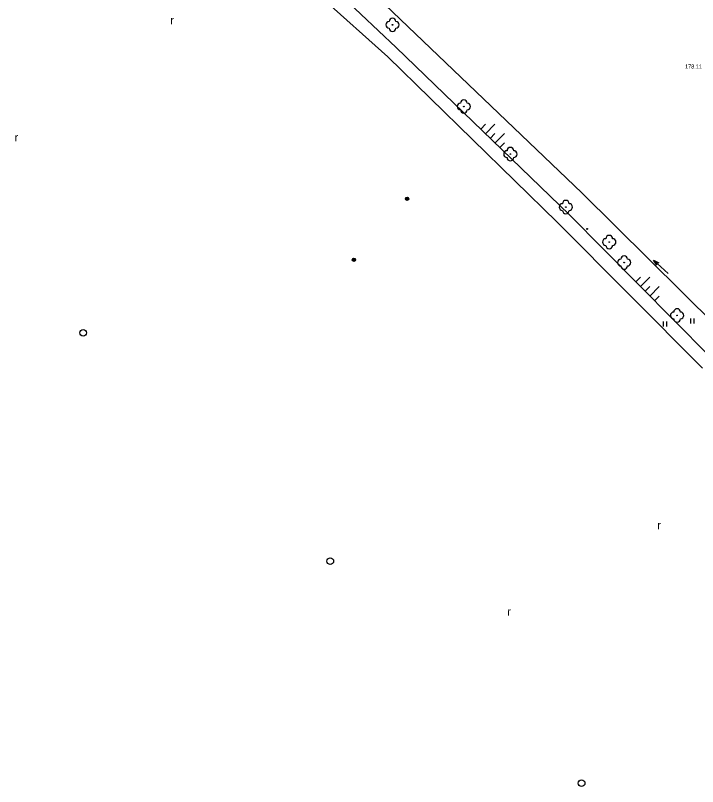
# Model space of a CAD drawing. Extents: x -539515 to -538098, y -1182060 to -1180157.
# Drawn here: x -539074.6 to -538972.2, y -1181525.2 to -1181409.6 of the extents above; entities that cross this region are included whole.
import ezdxf

# ---------------------------------------------------------------- set-up
doc = ezdxf.new("R2010")
doc.units = 0
for name, color, linetype in [('Vrstva 22', 7, 'Continuous'), ('Vrstva 23', 7, 'Continuous'), ('Vrstva 25', 7, 'Continuous'), ('Vrstva 27', 7, 'Continuous'), ('Vrstva 29', 7, 'Continuous'), ('Vrstva 36', 7, 'Continuous'), ('Vrstva 45', 7, 'Continuous'), ('Vrstva 52', 7, 'Continuous')]:
    doc.layers.add(name, color=color, linetype=linetype)

msp = doc.modelspace()

# ---------------------------------------------------------------- linework, layer by layer
at = {"layer": 'Vrstva 22'}
for centre in [(-539018, -1181411.02), (-539007.31, -1181423.28), (-539000.33, -1181430.4), (-538992.01, -1181438.34), (-538985.49, -1181443.59), (-538983.26, -1181446.68), (-538975.32, -1181454.59)]:
    msp.add_circle(centre, 0.05, dxfattribs=at)
for centre, start, end in [((-539018, -1181410.52), 0, 180), ((-539018.5, -1181411.02), 90, 270), ((-539017.5, -1181411.02), 270, 90), ((-539018, -1181411.52), 180, 0), ((-539007.81, -1181423.28), 90, 270), ((-539007.31, -1181422.78), 0, 180), ((-539006.81, -1181423.28), 270, 90), ((-539007.31, -1181423.78), 180, 0), ((-539000.83, -1181430.4), 90, 270), ((-539000.33, -1181429.9), 0, 180), ((-538999.83, -1181430.4), 270, 90), ((-539000.33, -1181430.9), 180, 0), ((-538992.51, -1181438.34), 90, 270), ((-538992.01, -1181437.84), 0, 180), ((-538991.51, -1181438.34), 270, 90), ((-538992.01, -1181438.84), 180, 0), ((-538985.49, -1181443.09), 0, 180), ((-538985.99, -1181443.59), 90, 270), ((-538984.99, -1181443.59), 270, 90), ((-538985.49, -1181444.09), 180, 0), ((-538983.26, -1181446.18), 0, 180), ((-538983.76, -1181446.68), 90, 270), ((-538983.26, -1181447.18), 180, 0), ((-538982.76, -1181446.68), 270, 90), ((-538975.82, -1181454.59), 90, 270), ((-538975.32, -1181454.09), 0, 180), ((-538974.82, -1181454.59), 270, 90), ((-538975.32, -1181455.09), 180, 0)]:
    msp.add_arc(centre, 0.5, start, end, dxfattribs=at)
at = {"layer": 'Vrstva 23'}
for p, q in [((-539043.1, -1181394.01), (-539018.69, -1181415.81)), ((-539018.69, -1181415.81), (-538993.31, -1181440.59)), ((-538993.31, -1181440.59), (-538971.49, -1181462.49))]:
    msp.add_line(p, q, dxfattribs=at)
at = {"layer": 'Vrstva 25'}
for centre, radius in [((-539015.82, -1181437.11), 0.25), ((-539015.82, -1181437.11), 0.2), ((-539015.82, -1181437.11), 0.15), ((-539015.82, -1181437.11), 0.1), ((-539015.82, -1181437.11), 0.05), ((-539023.8, -1181446.24), 0.25), ((-539023.8, -1181446.24), 0.2), ((-539023.8, -1181446.24), 0.15), ((-539023.8, -1181446.24), 0.1), ((-539023.8, -1181446.24), 0.05)]:
    msp.add_circle(centre, radius, dxfattribs=at)
at = {"layer": 'Vrstva 27'}
for p, q in [((-539004.774, -1181426.658), (-539004.079, -1181425.938)), ((-539004.054, -1181427.352), (-539002.665, -1181425.912)), ((-539003.334, -1181428.046), (-539002.64, -1181427.326)), ((-539002.614, -1181428.74), (-539001.226, -1181427.301)), ((-539001.894, -1181429.434), (-539001.2, -1181428.715)), ((-538981.511, -1181449.553), (-538980.8, -1181448.85)), ((-538980.807, -1181450.264), (-538979.386, -1181448.857)), ((-538980.104, -1181450.975), (-538979.393, -1181450.272)), ((-538979.401, -1181451.686), (-538977.979, -1181450.279)), ((-538978.697, -1181452.397), (-538977.986, -1181451.693))]:
    msp.add_line(p, q, dxfattribs=at)
for centre in [(-539064.42, -1181457.2), (-539027.34, -1181491.44), (-538989.64, -1181524.75)]:
    msp.add_circle(centre, 0.5, dxfattribs=at)
at = {"layer": 'Vrstva 29'}
for p, q in [((-539039.41, -1181388.56), (-539014.58, -1181412.35)), ((-539017.45, -1181414.43), (-539041.42, -1181391.69)), ((-539014.58, -1181412.35), (-538989.63, -1181436.2)), ((-538991.5, -1181439.46), (-539017.45, -1181414.43)), ((-538989.63, -1181436.2), (-538967.81, -1181457.83)), ((-538970.5, -1181460.68), (-538991.5, -1181439.46))]:
    msp.add_line(p, q, dxfattribs=at)
at = {"layer": 'Vrstva 36'}
for p, q in [((-538973.276, -1181455.79), (-538973.276, -1181455.04)), ((-538972.776, -1181455.79), (-538972.776, -1181455.04)), ((-538977.35, -1181456.246), (-538977.35, -1181455.496)), ((-538976.85, -1181456.246), (-538976.85, -1181455.496))]:
    msp.add_line(p, q, dxfattribs=at)
at = {"layer": 'Vrstva 45'}
msp.add_line((-538976.645, -1181448.306), (-538978.871, -1181446.295), dxfattribs=at)
msp.add_lwpolyline([(-538978.375, -1181447.053), (-538978.871, -1181446.295), (-538978.067, -1181446.711)], dxfattribs=at)
at = {"layer": 'Vrstva 52'}
for radius in [0.075, 0.025]:
    msp.add_circle((-538988.81, -1181441.62), radius, dxfattribs=at)

# ---------------------------------------------------------------- texts
at = {"layer": 'Vrstva 22'}
msp.add_text('178.11 ', height=0.6, dxfattribs=at).set_placement((-538974.117, -1181417.57))
at = {"layer": 'Vrstva 36'}
for p in [(-539051.332, -1181410.933), (-539074.687, -1181428.492), (-538978.289, -1181486.666), (-539000.809, -1181499.615)]:
    msp.add_text('r', height=1.2, dxfattribs=at).set_placement(p)

doc.saveas('drawing.dxf')
